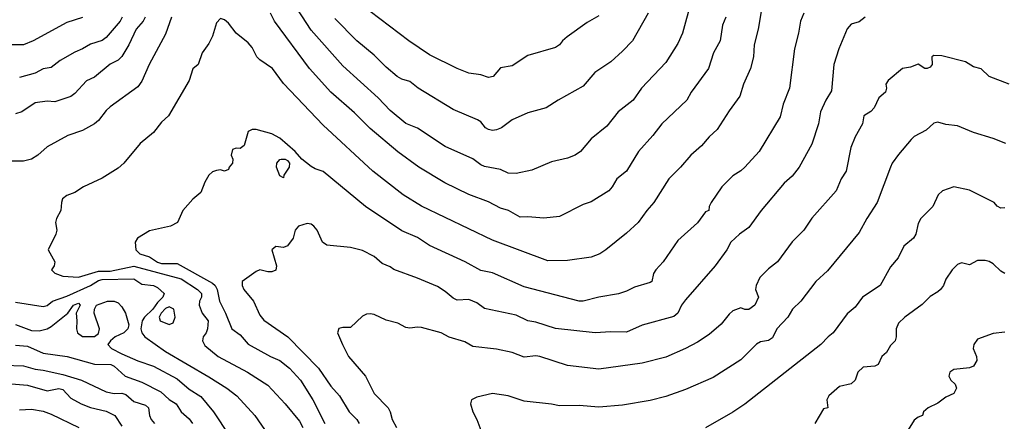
# Model space of a CAD drawing. Header units: metres. Extents: x -46681 to -43747, y -240911 to -237677.
# Tile 618 of 656: x -45589 to -45464, y -239195 to -239144. Entities that reach past the tile are written whole.
import ezdxf

# ---------------------------------------------------------------- set-up
doc = ezdxf.new("R2010")
doc.units = ezdxf.units.M
doc.layers.add('CONTOUR_INDEX', color=1, linetype='Continuous')
doc.layers.add('CONTOUR_INTER', color=3, linetype='Continuous')

msp = doc.modelspace()

# ---------------------------------------------------------------- linework, layer by layer
at = {"layer": 'CONTOUR_INDEX'}
for points, elevation in [([(-45576.08, -239143.52), (-45576.35, -239144.02), (-45578.1, -239146.11), (-45578.6, -239146.49), (-45580.1, -239146.94), (-45581.1, -239147.52), (-45582.1, -239147.93), (-45583.96, -239149.02), (-45585.1, -239149.89), (-45586.1, -239150.05), (-45587.1, -239150.59), (-45589.1, -239151.17)], 90), ([(-45481.84, -239143.52), (-45482.6, -239144.09), (-45483.6, -239144.41), (-45484.1, -239144.98), (-45485.18, -239147.52), (-45485.8, -239149.52), (-45486.1, -239152.85), (-45486.83, -239154.02), (-45487.48, -239155.52), (-45487.73, -239157.02), (-45488.6, -239159.62), (-45490.22, -239162.52), (-45491.1, -239163.66), (-45492.1, -239164.57), (-45495.04, -239168.02), (-45496.6, -239170.19), (-45497.79, -239171.02), (-45498.86, -239172.02), (-45499.37, -239173.02), (-45500.85, -239175.02), (-45504.6, -239179.36), (-45505.11, -239180.02), (-45505.61, -239181.02), (-45506.1, -239181.45), (-45510.1, -239182.57), (-45512.1, -239183.44), (-45514.1, -239183.38), (-45516.1, -239183.54), (-45521.1, -239182.97), (-45523.6, -239182.16), (-45524.6, -239182.01), (-45526.1, -239181.3), (-45530.1, -239180.45), (-45531.1, -239179.72), (-45532.1, -239179.29), (-45533.6, -239179.37), (-45534.1, -239179.14), (-45535.1, -239178.28), (-45536.1, -239177.67), (-45538.6, -239176.6), (-45541.6, -239175.51), (-45542.1, -239175.15), (-45543.1, -239174.72), (-45544.1, -239173.83), (-45545.6, -239173.1), (-45547.1, -239172.72), (-45550.1, -239172.4), (-45550.66, -239172.02), (-45551.35, -239170.52), (-45551.76, -239170.02), (-45552.1, -239169.76), (-45552.6, -239169.65), (-45553.73, -239170.02), (-45554.13, -239170.52), (-45554.39, -239171.52), (-45555.1, -239172.48), (-45555.6, -239172.7), (-45556.6, -239172.6), (-45557.08, -239173.02), (-45556.5, -239175.02), (-45556.6, -239175.59), (-45557.1, -239175.79), (-45557.6, -239175.79), (-45558.6, -239175.55), (-45559.1, -239175.76), (-45560.85, -239177.02), (-45560.84, -239177.52), (-45560.64, -239178.02), (-45559.41, -239179.52), (-45558.6, -239181.27), (-45558.1, -239181.93), (-45555.07, -239184.02), (-45551.18, -239188.02), (-45549.6, -239190.3), (-45548.52, -239191.52), (-45547.3, -239193.52), (-45546.31, -239194.52), (-45546.02, -239195.02)], 85), ([(-45509.37, -239143.02), (-45511.34, -239146.52), (-45512.6, -239147.84), (-45514.1, -239149.16), (-45516.13, -239150.52), (-45517.6, -239152.26), (-45520.78, -239154.02), (-45522.29, -239155.02), (-45524.6, -239155.64), (-45526.6, -239156.53), (-45527.96, -239157.52), (-45528.6, -239157.8), (-45529.1, -239157.86), (-45529.6, -239157.75), (-45529.99, -239157.52), (-45530.6, -239156.8), (-45530.99, -239156.52), (-45534.1, -239155.2), (-45538.55, -239152.52), (-45539.6, -239151.68), (-45540.6, -239151.36), (-45541.2, -239151.02), (-45542.6, -239149.86), (-45544.1, -239148.34), (-45546.3, -239146.52), (-45549.1, -239143.67)], 90), ([(-45464.1, -239183.45), (-45465.6, -239183.63), (-45467.6, -239184.34), (-45468.04, -239185.02), (-45468.11, -239185.52), (-45467.71, -239186.52), (-45467.67, -239187.02), (-45468.1, -239187.74), (-45468.6, -239187.95), (-45470.6, -239188.17), (-45471.1, -239188.52), (-45471.23, -239189.02), (-45470.96, -239189.52), (-45470.42, -239190.02), (-45470.23, -239190.52), (-45470.6, -239191.21), (-45471.6, -239191.69), (-45472.6, -239192.43), (-45473.84, -239193.02), (-45474.43, -239193.52), (-45474.55, -239194.02), (-45475.1, -239194.21), (-45475.6, -239194.58), (-45476.6, -239196.14)], 80), ([(-45589.6, -239185.11), (-45588.1, -239185.22), (-45586.1, -239186.1), (-45583.07, -239186.52), (-45579.6, -239187.51), (-45577.51, -239187.52), (-45577.1, -239187.75), (-45575.7, -239189.02), (-45573.6, -239189.76), (-45571.18, -239191.02), (-45570.1, -239191.98), (-45569.21, -239192.52), (-45568.59, -239193.52), (-45567.6, -239194.43), (-45567.15, -239195.02)], 90)]:
    msp.add_lwpolyline(points, dxfattribs=dict(at, elevation=elevation))
at = {"layer": 'CONTOUR_INTER'}
for points, elevation in [([(-45494.81, -239141.52), (-45495.4, -239145.02), (-45495.9, -239147.02), (-45495.99, -239148.52), (-45496.39, -239150.02), (-45497.25, -239152.02), (-45497.73, -239153.52), (-45499.1, -239155.39), (-45500.6, -239157.77), (-45501.6, -239158.67), (-45502.6, -239159.84), (-45503.96, -239161.02), (-45505.24, -239162.52), (-45506.75, -239164.02), (-45508.62, -239167.02), (-45509.53, -239168.02), (-45510.63, -239169.52), (-45512.1, -239170.9), (-45514.72, -239173.02), (-45515.47, -239173.52), (-45516.6, -239173.95), (-45519.6, -239174.36), (-45522.1, -239174.41), (-45529.1, -239171.77), (-45538.1, -239167.45), (-45540.42, -239166.02), (-45544.29, -239163.02), (-45550.6, -239157.21), (-45555.6, -239151.94), (-45557, -239150.02), (-45558.6, -239148.94), (-45559, -239148.52), (-45559.6, -239147.34), (-45560.1, -239146.78), (-45561.6, -239145.53), (-45562.6, -239144.29), (-45563.1, -239143.86), (-45563.6, -239143.7), (-45564.1, -239144.22), (-45564.6, -239145.9), (-45565.1, -239146.87), (-45565.94, -239148.02), (-45566.44, -239149.52), (-45567.1, -239150.05), (-45567.59, -239151.52), (-45570.21, -239156.02), (-45571.1, -239156.83), (-45572.1, -239158.13), (-45573.81, -239159.52), (-45575.86, -239162.02), (-45576.6, -239162.66), (-45578.6, -239163.94), (-45580.97, -239165.02), (-45582.1, -239165.74), (-45583.1, -239166.12), (-45583.65, -239166.52), (-45583.79, -239167.02), (-45583.84, -239168.02), (-45584.41, -239169.02), (-45584.54, -239169.52), (-45584.36, -239170.52), (-45584.49, -239171.02), (-45585.45, -239173.02), (-45584.6, -239174.52), (-45584.72, -239175.02), (-45585.04, -239175.52), (-45584.6, -239175.95), (-45583.6, -239176.36), (-45581.6, -239176.48), (-45579.1, -239175.71), (-45577.6, -239175.69), (-45574.6, -239175.08), (-45568.6, -239176.69), (-45566.52, -239178.02), (-45566, -239178.52), (-45566.02, -239179.02), (-45566.29, -239179.52), (-45566.3, -239180.02), (-45565.92, -239181.02), (-45565.16, -239182.02), (-45565.25, -239183.02), (-45565.43, -239183.52), (-45565.82, -239184.02), (-45565.89, -239184.52), (-45565.6, -239185.13), (-45563.89, -239186.52), (-45560.17, -239188.52), (-45557.6, -239190.16), (-45555.42, -239192.52), (-45553.6, -239194.73), (-45553.15, -239195.52)], 87), ([(-45503.89, -239141.52), (-45505.02, -239145.52), (-45505.6, -239146.84), (-45507.1, -239149.24), (-45510.21, -239152.52), (-45511.26, -239154.02), (-45513.17, -239155.52), (-45514.6, -239157.32), (-45516.6, -239158.93), (-45517.95, -239160.52), (-45518.6, -239161), (-45519.6, -239161.38), (-45521.6, -239161.85), (-45524.1, -239162.9), (-45526.1, -239163.33), (-45527.1, -239163.28), (-45528.1, -239162.83), (-45530.1, -239162.43), (-45530.6, -239162.23), (-45531.6, -239161.49), (-45535.1, -239159.9), (-45538.6, -239157.6), (-45540.1, -239157), (-45542.1, -239155.34), (-45543.6, -239153.74), (-45548.1, -239149.69), (-45552.1, -239145.18), (-45554.46, -239141.52)], 89), ([(-45515.6, -239143.34), (-45517.1, -239144.2), (-45519.61, -239146.02), (-45520.22, -239146.52), (-45520.6, -239147.02), (-45521.1, -239147.34), (-45524.6, -239148.36), (-45526.6, -239149.7), (-45528.1, -239149.93), (-45529.03, -239151.02), (-45529.6, -239151.15), (-45530.6, -239150.82), (-45532.1, -239150.61), (-45533.6, -239150.02), (-45537.1, -239148.27), (-45539.7, -239146.52), (-45544.6, -239142.78)], 91), ([(-45581.1, -239143.54), (-45583.1, -239144.18), (-45587.37, -239146.52), (-45588.6, -239147), (-45591.1, -239147.03)], 91), ([(-45569.8, -239143.52), (-45570.6, -239145.68), (-45572.64, -239149.52), (-45573.6, -239151.63), (-45574.1, -239152.36), (-45577.6, -239154.87), (-45578.1, -239155.33), (-45579.1, -239156.62), (-45579.6, -239157.05), (-45581.1, -239157.86), (-45582.95, -239158.52), (-45585.6, -239159.95), (-45586.79, -239161.02), (-45587.56, -239161.52), (-45588.6, -239161.76), (-45590.1, -239161.77)], 88), ([(-45573.17, -239143.52), (-45573.41, -239144.02), (-45574.32, -239145.02), (-45575.22, -239147.02), (-45576.1, -239148.49), (-45576.6, -239148.96), (-45577.6, -239149.48), (-45579.6, -239151.11), (-45580.6, -239151.57), (-45582.1, -239153.2), (-45582.6, -239153.57), (-45584.6, -239154.24), (-45585.6, -239154.16), (-45587.1, -239154.38), (-45588.82, -239155.52), (-45589.6, -239155.77)], 89), ([(-45489.63, -239143.02), (-45490.02, -239144.02), (-45490.27, -239145.52), (-45490.81, -239147.52), (-45491.44, -239152.52), (-45492.25, -239154.52), (-45492.6, -239156.16), (-45495.26, -239160.52), (-45497.1, -239162.54), (-45497.6, -239163), (-45498.6, -239163.61), (-45500, -239165.02), (-45501.38, -239167.02), (-45501.6, -239167.52), (-45501.65, -239168.02), (-45502.1, -239168.18), (-45503.1, -239169.58), (-45505.6, -239171.81), (-45507.45, -239174.52), (-45508.39, -239175.52), (-45508.67, -239176.02), (-45508.91, -239177.02), (-45509.1, -239177.13), (-45511.1, -239177.73), (-45512.1, -239178.25), (-45513.1, -239178.58), (-45515.6, -239179), (-45517.6, -239179.5), (-45518.1, -239179.51), (-45525.1, -239177.7), (-45529.1, -239175.94), (-45530.6, -239175.61), (-45532.56, -239174.52), (-45537.1, -239172.44), (-45538.6, -239171.43), (-45540.6, -239170.6), (-45545.23, -239167.52), (-45550.6, -239163.07), (-45551.6, -239162.75), (-45552.1, -239162.44), (-45553.27, -239161.52), (-45554.12, -239160.52), (-45556.1, -239158.86), (-45557.1, -239158.29), (-45559.1, -239157.77), (-45559.6, -239157.75), (-45560.11, -239158.02), (-45560.6, -239159.78), (-45561.1, -239160.14), (-45561.6, -239160.11), (-45562.1, -239160.29), (-45562.26, -239161.02), (-45562.04, -239161.52), (-45562.07, -239162.02), (-45562.52, -239162.52), (-45562.6, -239162.83), (-45563.1, -239163.04), (-45563.6, -239162.87), (-45564.1, -239162.93), (-45564.6, -239163.12), (-45565.09, -239163.52), (-45565.6, -239164.41), (-45566.1, -239165.74), (-45567.1, -239166.58), (-45568.38, -239168.02), (-45569.08, -239169.52), (-45569.93, -239170.02), (-45572.6, -239170.61), (-45574.13, -239171.52), (-45574.45, -239172.02), (-45574.33, -239173.02), (-45573.85, -239173.52), (-45572.6, -239173.91), (-45571.6, -239174.56), (-45571.1, -239174.72), (-45569.1, -239174.74), (-45564.6, -239177.25), (-45564.29, -239177.52), (-45564.03, -239178.02), (-45563.72, -239179.52), (-45562.95, -239181.02), (-45562.18, -239183.02), (-45561.1, -239183.76), (-45560.1, -239184.96), (-45557.28, -239186.52), (-45556.1, -239187.04), (-45554.84, -239188.02), (-45553.44, -239189.52), (-45551.89, -239192.02), (-45550.37, -239195.02)], 86), ([(-45499.49, -239143.52), (-45499.91, -239144.52), (-45500.22, -239146.52), (-45501.05, -239148.02), (-45501.7, -239150.02), (-45503.89, -239153.02), (-45504.44, -239154.02), (-45507.61, -239157.02), (-45508.75, -239158.52), (-45510.6, -239160.52), (-45512.09, -239163.02), (-45513.35, -239164.02), (-45513.92, -239165.02), (-45514.35, -239165.52), (-45516.6, -239166.92), (-45517.6, -239167.26), (-45520.6, -239168.77), (-45522.6, -239168.98), (-45524.6, -239168.84), (-45525.6, -239168.88), (-45527.09, -239168.02), (-45528.1, -239167.72), (-45529.6, -239166.94), (-45532.1, -239165.97), (-45535.14, -239164.52), (-45538.44, -239162.52), (-45541.1, -239160.6), (-45544.6, -239157.62), (-45546.6, -239155.62), (-45549.6, -239153.02), (-45552.3, -239150.02), (-45556.76, -239144.02), (-45557.27, -239143.02)], 88), ([(-45463.57, -239152.02), (-45466.09, -239151.02), (-45467.1, -239150.07), (-45468.1, -239149.81), (-45469.1, -239149.19), (-45472.1, -239148.4), (-45473.1, -239148.39), (-45473.36, -239148.52), (-45473.34, -239149.52), (-45473.6, -239149.83), (-45473.95, -239150.02), (-45474.26, -239150.02), (-45475.1, -239149.47), (-45476.1, -239149.84), (-45477.1, -239150), (-45478.9, -239151.52), (-45479.2, -239152.02), (-45479.13, -239152.52), (-45479.23, -239153.02), (-45480.1, -239153.72), (-45480.69, -239155.02), (-45481.1, -239155.46), (-45481.98, -239156.02), (-45482.15, -239157.02), (-45483.1, -239158.67), (-45483.63, -239160.02), (-45484.22, -239163.02), (-45484.87, -239164.02), (-45485.5, -239165.52), (-45488.6, -239168.97), (-45489.6, -239170.5), (-45491.1, -239171.99), (-45492.94, -239174.52), (-45494.1, -239175.4), (-45495.18, -239176.52), (-45495.67, -239177.52), (-45495.76, -239178.02), (-45495.37, -239179.02), (-45495.82, -239180.02), (-45496.6, -239180.55), (-45497.1, -239180.57), (-45497.6, -239180.35), (-45498.6, -239180.73), (-45499.1, -239181.17), (-45500.1, -239182.43), (-45501.6, -239183.72), (-45503.1, -239184.72), (-45504.6, -239185.52), (-45507.1, -239186.63), (-45510.1, -239187.39), (-45515.6, -239188.13), (-45519.6, -239187.68), (-45523.1, -239186.53), (-45523.6, -239186.46), (-45525.1, -239186.6), (-45526.6, -239186.04), (-45528.6, -239185.6), (-45531.6, -239185.26), (-45532.6, -239184.68), (-45534.6, -239184.06), (-45535.6, -239183.51), (-45538.1, -239182.84), (-45538.6, -239182.8), (-45539.6, -239182.95), (-45540.1, -239182.83), (-45541.1, -239182.3), (-45542.6, -239181.9), (-45544.1, -239181.22), (-45544.6, -239181.13), (-45545.1, -239181.15), (-45545.6, -239181.43), (-45547.1, -239182.85), (-45548.1, -239182.83), (-45548.6, -239182.99), (-45548.75, -239183.52), (-45548.15, -239185.02), (-45547.36, -239186.52), (-45545.2, -239189.02), (-45544.1, -239191.21), (-45542.35, -239193.02), (-45542.08, -239193.52), (-45541.83, -239194.52), (-45541.27, -239195.52)], 84), ([(-45464, -239159.52), (-45465.6, -239158.89), (-45468.1, -239158.15), (-45470.1, -239157.29), (-45471.6, -239157.1), (-45472.6, -239156.83), (-45473.1, -239156.93), (-45474.1, -239157.82), (-45475.6, -239158.66), (-45476, -239159.02), (-45477.6, -239160.93), (-45478.4, -239162.02), (-45478.63, -239162.52), (-45480.3, -239167.02), (-45481.6, -239169.02), (-45482.6, -239170.82), (-45486.6, -239175.68), (-45488.08, -239177.02), (-45490, -239179.52), (-45491.04, -239180.52), (-45491.64, -239181.52), (-45493.03, -239183.02), (-45493.6, -239184.17), (-45494.1, -239184.5), (-45495.1, -239184.65), (-45495.6, -239184.97), (-45497.6, -239186.94), (-45501.1, -239189.17), (-45504.6, -239190.72), (-45507.1, -239191.6), (-45509.1, -239192.09), (-45512.6, -239192.68), (-45515.6, -239192.96), (-45518.1, -239192.75), (-45520.6, -239192.77), (-45521.6, -239192.55), (-45525.1, -239192.2), (-45527.1, -239191.53), (-45529.1, -239191.23), (-45531.1, -239191.67), (-45531.77, -239192.02), (-45531.91, -239192.52), (-45531.6, -239193.52), (-45531.07, -239194.52), (-45530.31, -239196.52)], 83), ([(-45555.89, -239161.52), (-45555.42, -239161.52), (-45555.1, -239161.69), (-45554.85, -239162.02), (-45554.9, -239162.52), (-45555.56, -239163.52), (-45555.6, -239163.87), (-45556.1, -239163.61), (-45556.49, -239162.52), (-45556.44, -239162.02), (-45556.1, -239161.57), (-45555.89, -239161.52)], 86), ([(-45464.1, -239167.67), (-45464.6, -239167.72), (-45465.1, -239167.45), (-45465.46, -239167.02), (-45468.6, -239165.43), (-45470.6, -239165.04), (-45472.04, -239165.52), (-45472.55, -239166.02), (-45473.23, -239167.52), (-45474.76, -239169.02), (-45475.1, -239169.67), (-45475.42, -239171.02), (-45475.68, -239171.52), (-45476.92, -239172.52), (-45477.63, -239174.02), (-45478.6, -239175.16), (-45479.94, -239177.52), (-45482.15, -239179.02), (-45483.1, -239180.26), (-45484.1, -239181.13), (-45485.88, -239183.52), (-45486.54, -239184.02), (-45487.44, -239185.02), (-45497.1, -239192.56), (-45498.6, -239193.58), (-45502.1, -239195.56)], 82), ([(-45464.1, -239176.02), (-45464.6, -239175.71), (-45465.6, -239174.76), (-45466.1, -239174.48), (-45466.6, -239174.35), (-45467.6, -239174.37), (-45468.6, -239174.91), (-45469.6, -239174.67), (-45470.1, -239174.87), (-45470.79, -239175.52), (-45471.6, -239176.71), (-45471.9, -239177.52), (-45472.26, -239178.02), (-45472.6, -239178.34), (-45473.6, -239178.9), (-45474.6, -239179.93), (-45476.81, -239181.52), (-45477.6, -239182.3), (-45477.89, -239183.02), (-45477.88, -239184.02), (-45478.04, -239184.52), (-45478.6, -239185.13), (-45479.14, -239186.02), (-45479.73, -239186.52), (-45480.2, -239187.52), (-45480.6, -239187.76), (-45482.1, -239187.86), (-45482.78, -239188.52), (-45483.09, -239189.52), (-45483.6, -239189.99), (-45485.1, -239190.32), (-45486.42, -239191.52), (-45486.68, -239192.02), (-45486.58, -239193.02), (-45487.1, -239193.15), (-45488.2, -239195.02)], 81), ([(-45589.6, -239179.65), (-45586.1, -239180.19), (-45585.6, -239180.07), (-45584.93, -239179.52), (-45583.1, -239178.89), (-45580.09, -239177.52), (-45579.1, -239176.9), (-45578.6, -239176.77), (-45574.6, -239176.69), (-45573.6, -239177.35), (-45572.1, -239177.53), (-45571.6, -239177.78), (-45570.73, -239178.52), (-45570.91, -239179.02), (-45571.6, -239179.69), (-45572.18, -239180.52), (-45573.23, -239181.52), (-45573.53, -239182.02), (-45573.69, -239183.02), (-45573.58, -239183.52), (-45573.21, -239184.02), (-45570.6, -239185.91), (-45565.1, -239189.1), (-45562.81, -239190.52), (-45561.52, -239191.52), (-45559.27, -239194.02), (-45557.18, -239197.02)], 88), ([(-45589.6, -239182.49), (-45587.6, -239183.24), (-45586.6, -239183.26), (-45585.6, -239183.01), (-45585.1, -239182.74), (-45582.96, -239181.02), (-45582.26, -239180.02), (-45581.6, -239179.75), (-45581.39, -239180.02), (-45581.92, -239181.02), (-45581.81, -239182.02), (-45581.88, -239183.02), (-45581.73, -239183.52), (-45581.1, -239183.99), (-45579.6, -239183.98), (-45579.1, -239183.59), (-45578.97, -239183.02), (-45579.61, -239181.02), (-45579.59, -239180.52), (-45579.35, -239180.02), (-45577.93, -239179.52), (-45577.1, -239179.51), (-45576.6, -239179.71), (-45576.1, -239180.21), (-45575.64, -239181.02), (-45575.25, -239182.52), (-45575.34, -239183.02), (-45575.87, -239183.52), (-45576.96, -239184.02), (-45577.55, -239184.52), (-45577.91, -239185.02), (-45577.42, -239185.52), (-45576.1, -239186.18), (-45574.1, -239187.08), (-45572.1, -239187.77), (-45569.1, -239189.34), (-45567.6, -239190.65), (-45566.1, -239191.59), (-45564.5, -239193.52), (-45562.52, -239196.52)], 89), ([(-45570.6, -239180.45), (-45571.14, -239181.02), (-45571.39, -239181.52), (-45571.24, -239182.02), (-45570.1, -239182.45), (-45569.6, -239182.27), (-45569.36, -239181.52), (-45569.53, -239180.52), (-45570.1, -239180.25), (-45570.6, -239180.45)], 87), ([(-45591.1, -239187.64), (-45588.6, -239187.73), (-45587.1, -239188.15), (-45586.1, -239188.24), (-45583.6, -239188.81), (-45581.25, -239189.52), (-45578.1, -239191.02), (-45577.1, -239191.23), (-45576.1, -239191.18), (-45575.6, -239191.36), (-45574.6, -239192.23), (-45573.1, -239192.71), (-45572.73, -239193.02), (-45572.62, -239194.02), (-45572.39, -239194.52), (-45571.99, -239195.02)], 91), ([(-45590.1, -239190), (-45588.1, -239190.15), (-45585.6, -239190.86), (-45584.1, -239190.59), (-45583.6, -239190.71), (-45582.6, -239191.8), (-45581.27, -239192.52), (-45580.1, -239193), (-45578.1, -239193.46), (-45577.02, -239194.02), (-45576.1, -239195.35)], 92), ([(-45589.1, -239193.28), (-45587.6, -239193.2), (-45586.1, -239193.45), (-45585.1, -239193.82), (-45581.59, -239195.52)], 93)]:
    msp.add_lwpolyline(points, dxfattribs=dict(at, elevation=elevation))

doc.saveas('drawing.dxf')
